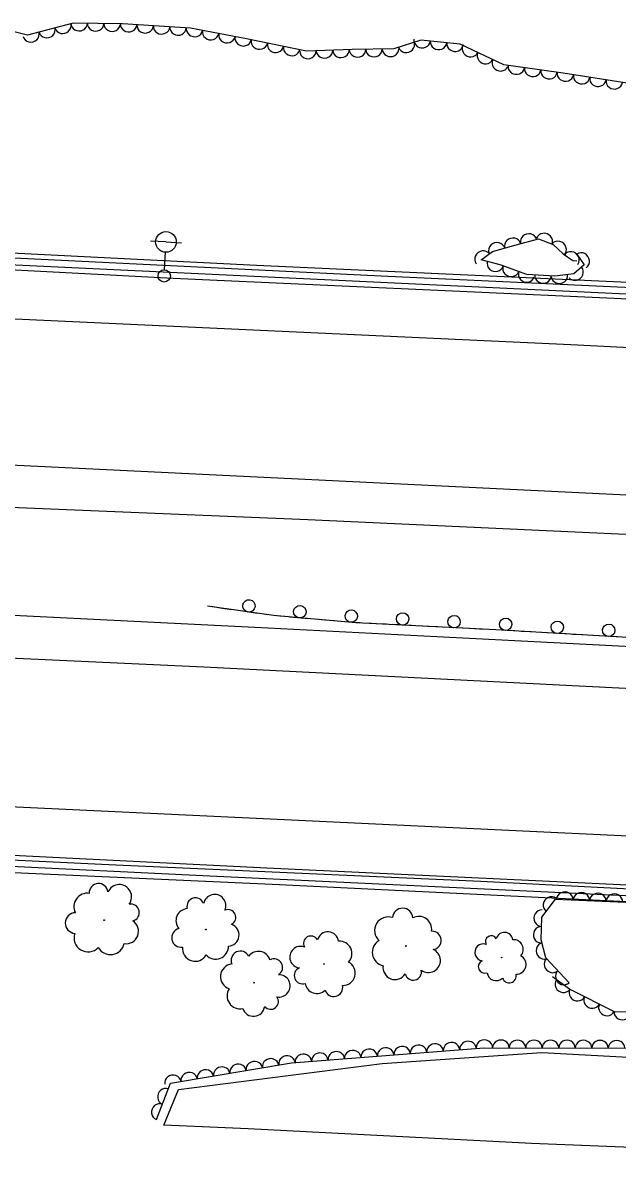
# Model space of a CAD drawing. Extents: x 1722896 to 1754269, y 648279 to 666297.
# Drawn here: x 1735851.7 to 1735995.7, y 649769.3 to 650048.2 of the extents above; entities that cross this region are included whole.
import ezdxf

# ---------------------------------------------------------------- set-up
doc = ezdxf.new("R2010")
doc.units = 0
for name, color, linetype in [('DESIGN - SCRATCH - User 1', 7, 'Continuous'), ('SURVEY - CENTERLINE - Preliminary', 7, 'Continuous'), ('SURVEY - CENTERLINE - Preliminary Text', 7, 'Continuous'), ('SURVEY - DTM - Breaklines', 7, 'Continuous'), ('SURVEY - VEGETATION - Features with Text', 7, 'Continuous')]:
    doc.layers.add(name, color=color, linetype=linetype)

msp = doc.modelspace()

# ---------------------------------------------------------------- linework, layer by layer
at = {"layer": 'DESIGN - SCRATCH - User 1'}
for points in [[(1736089.37, 649979.87), (1735938.4, 649986.9), (1735788.47, 649994.2), (1735718.34, 649997.38), (1735653.8, 650016), (1735654.59, 650017.13), (1735718.62, 649998.68), (1735808.67, 649994.54), (1735908.23, 649989.52), (1736007.02, 649984.98), (1736089.2, 649981.02)], [(1736089.22, 649976.74), (1735994.85, 649981.43), (1735887.99, 649986.33), (1735765.65, 649992.77), (1735718.8, 649994.92), (1735718.99, 649996), (1735822.63, 649990.89), (1735975.61, 649983.65), (1736094.74, 649977.98), (1736094.34, 649976.11), (1736088.72, 649976.67), (1736089.22, 649976.74)], [(1736111.47, 649888.18), (1736089.13, 649890.33), (1736076.63, 649890.91), (1736063.23, 649892.93), (1736050.88, 649895.33), (1736044.43, 649896.26), (1736031.7, 649897.56), (1736006.48, 649898.89), (1735966.15, 649901.23), (1735932.29, 649902.96), (1735912.33, 649904.68), (1735896.34, 649906.96)], [(1735899.95, 649906.45), (1735897.62, 649906.78)], [(1735902.27, 649906.11), (1735899.95, 649906.45)], [(1735908.41, 649905.24), (1735903.85, 649905.89)], [(1735912.32, 649904.68), (1735909.99, 649905.01)], [(1735914.66, 649904.47), (1735912.33, 649904.68), (1735912.32, 649904.68)], [(1735920.84, 649903.94), (1735916.25, 649904.34)], [(1735924.77, 649903.6), (1735922.43, 649903.81)], [(1735927.11, 649903.4), (1735924.77, 649903.6)], [(1735933.29, 649902.91), (1735932.29, 649902.96), (1735928.71, 649903.27)], [(1735937.24, 649902.7), (1735934.89, 649902.83)], [(1735939.58, 649902.59), (1735937.24, 649902.7)], [(1735945.78, 649902.27), (1735941.18, 649902.51)], [(1735949.72, 649902.07), (1735947.38, 649902.19)], [(1735952.07, 649901.95), (1735949.72, 649902.07)], [(1735958.26, 649901.64), (1735953.67, 649901.87)], [(1735962.21, 649901.44), (1735959.86, 649901.56)], [(1735964.55, 649901.32), (1735962.21, 649901.44)], [(1735970.74, 649900.97), (1735966.15, 649901.23), (1735966.15, 649901.23)], [(1735974.69, 649900.74), (1735972.34, 649900.88)], [(1735977.03, 649900.6), (1735974.69, 649900.74)], [(1735983.22, 649900.24), (1735978.63, 649900.51)], [(1735987.17, 649900.01), (1735984.82, 649900.15)], [(1735989.51, 649899.88), (1735987.17, 649900.01)], [(1735995.7, 649899.52), (1735991.11, 649899.78)], [(1736125.57, 649832.22), (1736052, 649835.69), (1735962.55, 649840.28), (1735874.14, 649844.23), (1735782.88, 649848.59), (1735690.56, 649853.1), (1735584.95, 649857.91), (1735489.6, 649862.8), (1735405.06, 649866.54), (1735405.54, 649868.02), (1735523.66, 649861.97), (1735640.52, 649856.46), (1735766.53, 649850.84), (1735910.71, 649843.59), (1736023.76, 649838.28), (1736125.36, 649833.07), (1736125.43, 649832.78)], [(1736122.99, 649831.1), (1736016.28, 649835.92), (1735895.24, 649841.71), (1735795.47, 649846.49), (1735691.61, 649851.66), (1735438.18, 649863.96), (1735410.18, 649865.44), (1735376.63, 649861.4), (1735300.66, 649852.57), (1735206.55, 649841.81), (1735207.01, 649840.09), (1735288.87, 649849.86), (1735408.97, 649864.1), (1735508.79, 649859.25), (1735631.46, 649852.89), (1735768.89, 649846.11), (1735913.81, 649839.55), (1736098.39, 649830.52), (1736123.6, 649830.14), (1736122.99, 649831.1)]]:
    msp.add_lwpolyline(points, dxfattribs=at)
for centre, start, end in [((1735906.37, 649907.04), 15.1176, 15.1078), ((1735918.7, 649905.63), 18.3382, 18.3284), ((1735931.15, 649904.56), 18.3382, 18.3284), ((1735943.58, 649903.88), 20.35, 20.3402), ((1735956.06, 649903.25), 20.35, 20.3402), ((1735968.56, 649902.6), 19.9315, 19.9217), ((1735981.04, 649901.87), 19.9315, 19.9217), ((1735993.51, 649901.15), 19.9315, 19.9217)]:
    msp.add_arc(centre, 1.5, start, end, dxfattribs=at)
at = {"layer": 'SURVEY - CENTERLINE - Preliminary'}
msp.add_lwpolyline([(1735885.76, 649781.31), (1735889.29, 649789.96), (1735938.68, 649796.21), (1735977.3, 649798.93), (1736025.2, 649796.36), (1736071.27, 649801.49), (1736092.64, 649811.48), (1736093.79, 649821.25), (1736079.43, 649827.45), (1736081.26, 649831.06), (1736127.45, 649829.28), (1736140.09, 649769.26), (1736059.99, 649773.45), (1735974.82, 649776.89), (1735906.17, 649780.46), (1735885.76, 649781.31)], dxfattribs=at)
at = {"layer": 'SURVEY - CENTERLINE - Preliminary Text'}
for points in [[(1734801.3, 650017.98), (1734888.78, 650017.27), (1735021.55, 650014.3), (1735172.47, 650008.23), (1735336.34, 650000.62), (1735454.7, 649994.91), (1735587.36, 649988.74), (1735712.05, 649982.98), (1735840.87, 649976.92), (1735984.37, 649970.3), (1736092.09, 649964.88)], [(1736101.54, 649928.7), (1736006.16, 649933.46), (1735880.21, 649939.56), (1735748.76, 649945.95), (1735627.51, 649951.37), (1735497.88, 649957.54), (1735343.84, 649964.74), (1735230.48, 649970.1), (1735112.76, 649975.41), (1735016.43, 649978.98), (1734962.71, 649980.17), (1734894.1, 649981.87), (1734839.69, 649982.38), (1734794.4, 649982.56)], [(1736101.93, 649922.65), (1736050.98, 649922.65), (1735995.89, 649924.39), (1735920.66, 649927.88), (1735838.81, 649931.24), (1735708.52, 649937.02), (1735605.24, 649941.91), (1735512.12, 649946.44), (1735413.86, 649951.28), (1735317.01, 649955.64), (1735225.69, 649959.93), (1735092.13, 649966.3), (1734984.72, 649969.55), (1734897.54, 649971.87), (1734792.12, 649972.57)], [(1736111.95, 649886.7), (1736079.72, 649890.71), (1736045.22, 649894.04), (1736016.27, 649896.24), (1735970.8, 649898.56), (1735907.83, 649901.84), (1735837.92, 649905.3), (1735746.37, 649909.61), (1735645.26, 649914.29), (1735548.99, 649918.79), (1735440.68, 649923.95), (1735335.11, 649928.94), (1735230.18, 649933.73), (1735114.16, 649939.25), (1735000.82, 649943.19), (1734895.61, 649945.58), (1734787.04, 649947.12)], [(1734784.99, 649936.17), (1734889.45, 649935.44), (1735007.55, 649932.76), (1735135.46, 649927.81), (1735267.22, 649921.83), (1735405.06, 649915.29), (1735503.12, 649910.67), (1735619.55, 649905.25), (1735767.86, 649898.15), (1735895.41, 649892.26), (1736034.24, 649885.3), (1736113.19, 649881.18)], [(1736121.58, 649845.34), (1736049.16, 649848.84), (1735920.04, 649854.96), (1735819.26, 649859.73), (1735696.13, 649865.54), (1735566.8, 649871.82), (1735439.69, 649878.05), (1735313.53, 649883.79), (1735172.26, 649890.54), (1735100.48, 649893.87), (1734984.26, 649897.48), (1734863.2, 649900.07), (1734777.78, 649900.91)]]:
    msp.add_lwpolyline(points, dxfattribs=at)
at = {"layer": 'SURVEY - DTM - Breaklines'}
for p, q in [((1735886.28, 649995.17), (1735882.53, 649995.37)), ((1735886.28, 649995.17), (1735890.02, 649994.97)), ((1735885.92, 649988.43), (1735886.15, 649992.67))]:
    msp.add_line(p, q, dxfattribs=at)
for centre, radius in [((1735886.28, 649995.17), 2.5), ((1735885.85, 649986.93), 1.5)]:
    msp.add_circle(centre, radius, dxfattribs=at)
at = {"layer": 'SURVEY - VEGETATION - Features with Text'}
for points in [[(1736056.68, 650044.97), (1736059.85, 650039.28), (1736061.28, 650034.08), (1736059.57, 650030.22), (1736053.31, 650027.58), (1736044.45, 650026.58), (1736037.46, 650027.8), (1736018.38, 650030.76), (1735996.94, 650033.73), (1735982.48, 650036.03), (1735968.11, 650038.04), (1735957.52, 650043.03), (1735947.97, 650044.05), (1735941.46, 650041.92), (1735931.4, 650041.77), (1735920.34, 650041.39), (1735905.8, 650044.31), (1735892.23, 650046.9), (1735875.72, 650047.99), (1735863.77, 650048.16), (1735852.78, 650045.22), (1735844.57, 650047.28)], [(1735985.8, 649992.23), (1735987.59, 649989.62), (1735985.03, 649987.45), (1735980.42, 649986.84), (1735973.64, 649987.29), (1735967.2, 649989.59), (1735962.63, 649990.8), (1735965.36, 649992.81), (1735971.08, 649994.46), (1735976.48, 649995.91), (1735980.07, 649994.57), (1735982.49, 649992.28), (1735984.79, 649990.63), (1735985.82, 649990.61)], [(1735983.91, 649815.79), (1735978.29, 649821.83), (1735977.11, 649826.21), (1735977.29, 649831.67), (1735980.58, 649836.01), (1736007.06, 649834.93), (1736126.27, 649830.6)], [(1736092.82, 649815.96), (1736088.32, 649820.88), (1736083.46, 649822.47), (1736078.08, 649821.24), (1736074.89, 649818.53), (1736069.49, 649814.86), (1736058.83, 649811.98), (1736048.67, 649809.95), (1736039.46, 649811.64), (1736028.9, 649812.53), (1736023.86, 649810.46), (1736010.42, 649808.78), (1735995.04, 649808.7), (1735984.04, 649814.23), (1735979.87, 649817.26)], [(1735883.96, 649782.65), (1735887.41, 649791.45), (1735916.68, 649796.39), (1735963.35, 649800.06), (1735998.33, 649799.94), (1736026.99, 649798.68), (1736069.99, 649803.28), (1736090.09, 649812.38), (1736090.98, 649816.25)]]:
    msp.add_lwpolyline(points, dxfattribs=at)
for centre, radius in [((1735871.3, 649830.95), 0.104), ((1735895.95, 649828.7), 0.0952), ((1735944.34, 649824.7), 0.102), ((1735924.56, 649820.32), 0.0918), ((1735967.56, 649821.88), 0.0718), ((1735907.6, 649815.81), 0.0948)]:
    msp.add_circle(centre, radius, dxfattribs=at)
for centre, radius, start, end in [((1735869.96, 649837.55), 2.27, 5.6798, 182.9989), ((1735874.96, 649836.58), 2.99, 323.0611, 156.4808), ((1735867.19, 649834.25), 3.22, 80.9668, 207.8125), ((1735893.43, 649834.3), 2.07, 18.4591, 195.7782), ((1735898.07, 649834.45), 2.72, 335.8404, 169.2601), ((1735877.77, 649832.78), 2.05, 283.0404, 101.786), ((1735891.63, 649830.8), 2.94, 93.7461, 220.5918), ((1735901.33, 649831.63), 1.87, 295.8197, 114.5654), ((1735943.6, 649831.42), 2.43, 1.6042, 176.6045), ((1735864.39, 649830.25), 2.5, 91.1257, 266.126), ((1735876.64, 649828.24), 2.99, 260.9242, 57.7132), ((1735940.12, 649828.44), 3.3, 71.3513, 227.1898), ((1735947.52, 649828.73), 3.13, 351.4453, 118.291), ((1735889.94, 649826.68), 2.28, 103.905, 278.9053), ((1735901.24, 649827.37), 2.73, 273.7036, 70.4925), ((1735925.49, 649825.49), 2.63, 7.6051, 164.3941), ((1735950.75, 649826.05), 2.21, 276.1583, 93.4774), ((1735968.26, 649825.93), 2.06, 7.9965, 164.7855), ((1735867.42, 649826.65), 3.39, 160.8728, 316.7113), ((1735872.84, 649826.03), 3.41, 209.977, 347.5012), ((1735921.39, 649825.31), 1.81, 29.7213, 208.4669), ((1735928.32, 649822.86), 3, 316.6579, 94.1821), ((1735939.56, 649823.16), 3.32, 120.4555, 257.9797), ((1735963.12, 649823.15), 2.05, 70.1334, 263.5531), ((1735965.05, 649825.76), 1.41, 30.1127, 208.8583), ((1735970.48, 649823.89), 2.34, 317.0493, 94.5735), ((1735893.37, 649824.09), 3.09, 173.6521, 329.4906), ((1735898.31, 649824.63), 3.11, 222.7563, 0.2805), ((1735904.3, 649821.18), 2.27, 26.8981, 201.8984), ((1735908.67, 649820.48), 2.92, 16.7392, 143.5849), ((1735918.89, 649821.98), 2.63, 69.742, 263.1617), ((1735949.85, 649821.18), 2.91, 233.5396, 66.9593), ((1735971.17, 649820.2), 2.33, 267.9451, 63.7836), ((1735902.55, 649817.28), 3.08, 96.6452, 252.4837), ((1735912.47, 649819.51), 2.06, 301.4522, 118.7713), ((1735929.17, 649818.13), 2.98, 267.5537, 63.3922), ((1735941.75, 649819.48), 2.91, 171.4027, 328.1917), ((1735963.49, 649819.67), 1.56, 112.752, 290.0712), ((1735913.65, 649815.04), 2.71, 258.8335, 92.2532), ((1735919.34, 649817.52), 2, 112.3607, 289.6798), ((1735946.17, 649818.42), 2, 193.5189, 12.2645), ((1735966.22, 649818.51), 2.21, 188.0391, 314.8848), ((1735969.41, 649817.48), 1.72, 198.198, 13.1983), ((1735904.18, 649812.61), 3.1, 145.7494, 283.2736), ((1735922.82, 649816.02), 2.83, 187.6477, 314.4934), ((1735926.9, 649814.67), 2.2, 197.8066, 12.8069), ((1735911.65, 649811.24), 1.87, 218.8128, 37.5585), ((1735907.49, 649810.38), 2.72, 196.6967, 353.4856)]:
    msp.add_arc(centre, radius, start, end, dxfattribs=at)
for centre, major_axis in [((1735865.24, 650048.14), (-2, 0.03)), ((1735853.6, 650045.44), (-1.93, -0.52)), ((1735857.46, 650046.47), (-1.93, -0.52)), ((1735861.32, 650047.5), (-1.93, -0.52)), ((1735869.24, 650048.08), (-2, 0.03)), ((1735873.24, 650048.03), (-2, 0.03)), ((1735877.23, 650047.89), (-2, 0.13)), ((1735881.23, 650047.63), (-2, 0.13)), ((1735885.22, 650047.37), (-2, 0.13)), ((1735889.21, 650047.1), (-2, 0.13)), ((1735893.18, 650046.72), (-1.96, 0.37)), ((1735897.11, 650045.97), (-1.96, 0.37)), ((1735901.04, 650045.22), (-1.96, 0.37)), ((1735904.97, 650044.47), (-1.96, 0.37)), ((1735908.89, 650043.69), (-1.96, 0.39)), ((1735912.82, 650042.9), (-1.96, 0.39)), ((1735944.5, 650042.91), (-1.9, -0.62)), ((1735948.31, 650044.02), (-1.99, 0.21)), ((1735952.29, 650043.59), (-1.99, 0.21)), ((1735956.27, 650043.16), (-1.99, 0.21)), ((1735960, 650041.86), (-1.81, 0.85)), ((1735916.74, 650042.11), (-1.96, 0.39)), ((1735920.66, 650041.4), (-2, -0.07)), ((1735924.66, 650041.54), (-2, -0.07)), ((1735928.66, 650041.68), (-2, -0.07)), ((1735932.66, 650041.79), (-2, -0.03)), ((1735936.66, 650041.85), (-2, -0.03)), ((1735940.66, 650041.91), (-2, -0.03)), ((1735963.62, 650040.16), (-1.81, 0.85)), ((1735967.24, 650038.45), (-1.81, 0.85)), ((1735971.12, 650037.62), (-1.98, 0.28)), ((1735975.08, 650037.07), (-1.98, 0.28)), ((1735979.04, 650036.51), (-1.98, 0.28)), ((1735983, 650035.95), (-1.98, 0.31)), ((1735986.95, 650035.32), (-1.98, 0.31)), ((1735990.9, 650034.69), (-1.98, 0.31)), ((1735994.85, 650034.07), (-1.98, 0.31)), ((1735966.4, 649993.11), (1.92, 0.56)), ((1735970.24, 649994.22), (1.92, 0.56)), ((1735974.1, 649995.27), (1.93, 0.52)), ((1735977.92, 649995.37), (1.87, -0.7)), ((1735981.31, 649993.4), (1.45, -1.37)), ((1735963.01, 649991.08), (1.61, 1.19)), ((1735984.42, 649990.9), (1.62, -1.17)), ((1735986.93, 649990.58), (1.13, -1.65)), ((1735966.04, 649989.89), (-1.93, 0.51)), ((1735969.84, 649988.64), (-1.88, 0.67)), ((1735973.6, 649987.3), (-1.88, 0.67)), ((1735977.59, 649987.03), (-2, 0.13)), ((1735981.58, 649986.99), (-1.98, -0.26)), ((1735985.42, 649987.79), (-1.53, -1.29)), ((1735979.56, 649834.66), (1.21, 1.6)), ((1735982.88, 649835.92), (2, -0.08)), ((1735986.88, 649835.75), (2, -0.08)), ((1735990.88, 649835.59), (2, -0.08)), ((1735994.87, 649835.43), (2, -0.08)), ((1735977.28, 649831.42), (0.07, 2)), ((1735977.15, 649827.42), (0.07, 2)), ((1735977.83, 649823.52), (-0.52, 1.93)), ((1735979.82, 649820.18), (-1.36, 1.47)), ((1735982.54, 649817.25), (-1.36, 1.47)), ((1735982.47, 649815.37), (-1.62, 1.18)), ((1735985.88, 649813.3), (-1.79, 0.9)), ((1735989.46, 649811.51), (-1.79, 0.9)), ((1735993.03, 649809.71), (-1.79, 0.9)), ((1735996.79, 649808.71), (-2, -0.01)), ((1735939.48, 649798.19), (1.99, 0.16)), ((1735943.47, 649798.5), (1.99, 0.16)), ((1735947.45, 649798.81), (1.99, 0.16)), ((1735951.44, 649799.13), (1.99, 0.16)), ((1735955.43, 649799.44), (1.99, 0.16)), ((1735959.42, 649799.75), (1.99, 0.16)), ((1735963.4, 649800.06), (2, -0.01)), ((1735967.4, 649800.05), (2, -0.01)), ((1735971.4, 649800.03), (2, -0.01)), ((1735975.4, 649800.02), (2, -0.01)), ((1735979.4, 649800.01), (2, -0.01)), ((1735983.4, 649799.99), (2, -0.01)), ((1735987.4, 649799.98), (2, -0.01)), ((1735991.4, 649799.97), (2, -0.01)), ((1735995.4, 649799.95), (2, -0.01)), ((1735911.62, 649795.54), (1.97, 0.33)), ((1735915.56, 649796.21), (1.97, 0.33)), ((1735919.54, 649796.62), (1.99, 0.16)), ((1735923.53, 649796.93), (1.99, 0.16)), ((1735927.52, 649797.25), (1.99, 0.16)), ((1735931.5, 649797.56), (1.99, 0.16)), ((1735935.49, 649797.87), (1.99, 0.16)), ((1735895.84, 649792.87), (1.97, 0.33)), ((1735899.79, 649793.54), (1.97, 0.33)), ((1735903.73, 649794.21), (1.97, 0.33)), ((1735907.68, 649794.87), (1.97, 0.33)), ((1735887.96, 649791.54), (1.97, 0.33)), ((1735891.9, 649792.21), (1.97, 0.33)), ((1735886.15, 649788.24), (0.73, 1.86)), ((1735884.69, 649784.52), (0.73, 1.86))]:
    msp.add_ellipse(centre, major_axis=major_axis, ratio=0.940188, start_param=0, end_param=3.141593, dxfattribs=at)

doc.saveas('drawing.dxf')
